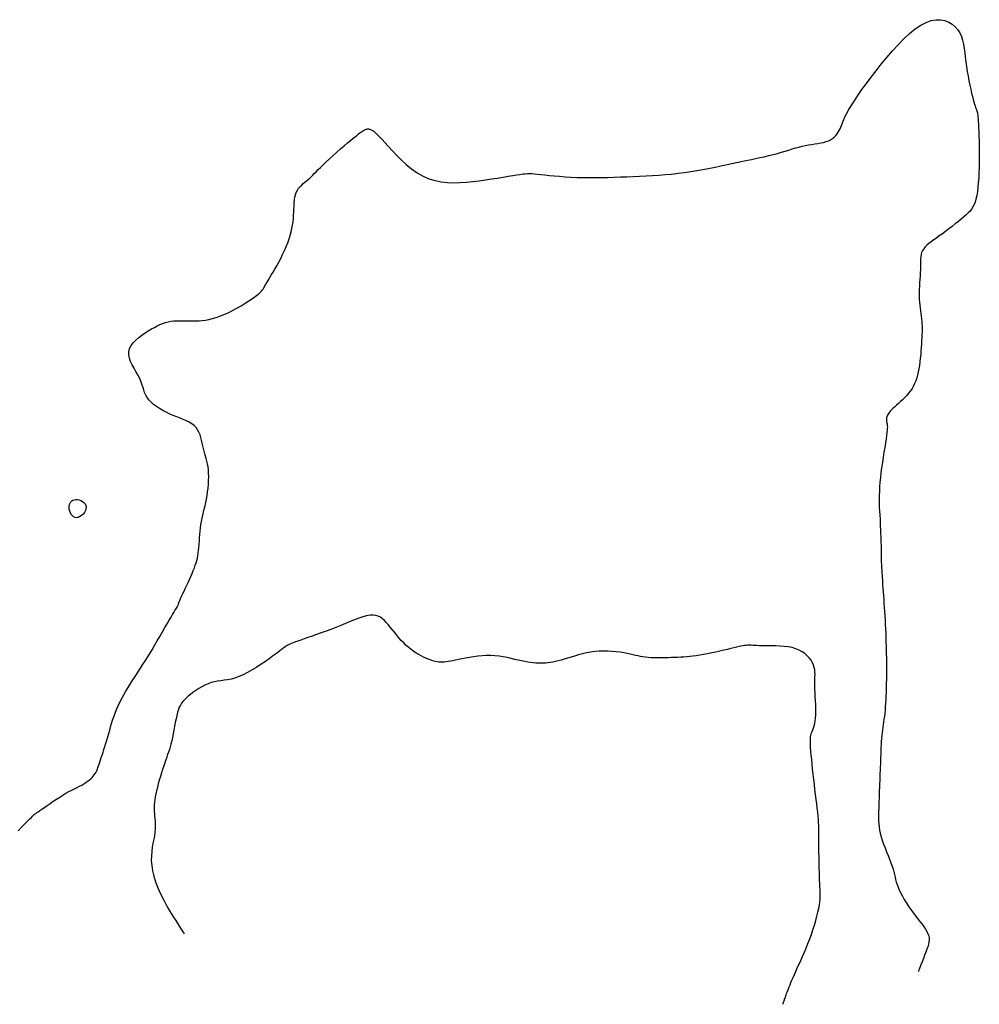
# Model space of a CAD drawing. Header units: millimetres. Extents: x 32690613 to 32693367, y 5343692 to 5344708.
# Tile 604 of 656: x 32692720 to 32692739, y 5344434 to 5344453. Entities that reach past the tile are written whole.
import ezdxf

# ---------------------------------------------------------------- set-up
doc = ezdxf.new("R2010")
doc.units = ezdxf.units.MM
doc.header["$LTSCALE"] = 20
for name, color, linetype in [('02-DGM_HL_491.50', 72, 'Continuous'), ('02-DGM_HL_492.00', 82, 'Continuous'), ('02-DGM_HL_492.50', 92, 'Continuous')]:
    doc.layers.add(name, color=color, linetype=linetype)

msp = doc.modelspace()

# ---------------------------------------------------------------- linework, layer by layer
at = {"layer": '02-DGM_HL_491.50', "elevation": 491.5, "flags": 128}
msp.add_lwpolyline([(32692721.197, 5344443.821), (32692721.193, 5344443.787), (32692721.181, 5344443.752), (32692721.161, 5344443.717), (32692721.136, 5344443.685), (32692721.107, 5344443.657), (32692721.075, 5344443.635), (32692721.042, 5344443.62), (32692721.01, 5344443.614), (32692720.98, 5344443.618), (32692720.953, 5344443.63), (32692720.928, 5344443.651), (32692720.907, 5344443.677), (32692720.89, 5344443.707), (32692720.876, 5344443.74), (32692720.868, 5344443.774), (32692720.864, 5344443.808), (32692720.865, 5344443.841), (32692720.871, 5344443.87), (32692720.882, 5344443.897), (32692720.897, 5344443.921), (32692720.917, 5344443.94), (32692720.94, 5344443.955), (32692720.967, 5344443.965), (32692720.996, 5344443.969), (32692721.029, 5344443.967), (32692721.062, 5344443.96), (32692721.095, 5344443.947), (32692721.126, 5344443.93), (32692721.154, 5344443.908), (32692721.176, 5344443.882), (32692721.191, 5344443.853)], close=True, dxfattribs=at)
at = {"layer": '02-DGM_HL_492.00', "elevation": 492, "flags": 128}
for points in [[(32692719.871, 5344437.513), (32692719.946, 5344437.588), (32692720.011, 5344437.653), (32692720.062, 5344437.705), (32692720.102, 5344437.745), (32692720.13, 5344437.775), (32692720.15, 5344437.796), (32692720.163, 5344437.81), (32692720.171, 5344437.819), (32692720.176, 5344437.824), (32692720.179, 5344437.827), (32692720.182, 5344437.83), (32692720.187, 5344437.833), (32692720.193, 5344437.837), (32692720.203, 5344437.844), (32692720.217, 5344437.853), (32692720.237, 5344437.867), (32692720.262, 5344437.885), (32692720.295, 5344437.908), (32692720.336, 5344437.937), (32692720.384, 5344437.97), (32692720.437, 5344438.008), (32692720.495, 5344438.048), (32692720.556, 5344438.09), (32692720.618, 5344438.131), (32692720.681, 5344438.171), (32692720.743, 5344438.21), (32692720.803, 5344438.244), (32692720.861, 5344438.276), (32692720.916, 5344438.305), (32692720.969, 5344438.332), (32692721.019, 5344438.357), (32692721.066, 5344438.382), (32692721.11, 5344438.405), (32692721.151, 5344438.429), (32692721.189, 5344438.453), (32692721.224, 5344438.477), (32692721.256, 5344438.501), (32692721.285, 5344438.526), (32692721.311, 5344438.551), (32692721.334, 5344438.577), (32692721.355, 5344438.603), (32692721.373, 5344438.629), (32692721.389, 5344438.656), (32692721.403, 5344438.684), (32692721.415, 5344438.713), (32692721.426, 5344438.744), (32692721.437, 5344438.776), (32692721.449, 5344438.812), (32692721.461, 5344438.851), (32692721.475, 5344438.894), (32692721.49, 5344438.94), (32692721.507, 5344438.99), (32692721.525, 5344439.044), (32692721.544, 5344439.1), (32692721.563, 5344439.158), (32692721.582, 5344439.219), (32692721.602, 5344439.28), (32692721.62, 5344439.343), (32692721.638, 5344439.407), (32692721.656, 5344439.471), (32692721.674, 5344439.536), (32692721.692, 5344439.602), (32692721.713, 5344439.669), (32692721.735, 5344439.736), (32692721.759, 5344439.805), (32692721.787, 5344439.875), (32692721.819, 5344439.947), (32692721.854, 5344440.019), (32692721.891, 5344440.091), (32692721.93, 5344440.163), (32692721.971, 5344440.234), (32692722.012, 5344440.303), (32692722.054, 5344440.371), (32692722.095, 5344440.437), (32692722.136, 5344440.5), (32692722.176, 5344440.561), (32692722.215, 5344440.621), (32692722.256, 5344440.683), (32692722.297, 5344440.746), (32692722.339, 5344440.812), (32692722.384, 5344440.882), (32692722.431, 5344440.958), (32692722.48, 5344441.039), (32692722.531, 5344441.125), (32692722.583, 5344441.214), (32692722.634, 5344441.302), (32692722.685, 5344441.389), (32692722.732, 5344441.472), (32692722.777, 5344441.548), (32692722.817, 5344441.617), (32692722.851, 5344441.676), (32692722.881, 5344441.726), (32692722.906, 5344441.768), (32692722.926, 5344441.803), (32692722.943, 5344441.831), (32692722.957, 5344441.854), (32692722.968, 5344441.873), (32692722.977, 5344441.889), (32692722.984, 5344441.903), (32692722.989, 5344441.915), (32692722.993, 5344441.925), (32692722.996, 5344441.935), (32692722.999, 5344441.944), (32692723.001, 5344441.952), (32692723.004, 5344441.96), (32692723.007, 5344441.969), (32692723.01, 5344441.979), (32692723.014, 5344441.99), (32692723.02, 5344442.003), (32692723.028, 5344442.02), (32692723.037, 5344442.041), (32692723.049, 5344442.067), (32692723.064, 5344442.099), (32692723.082, 5344442.137), (32692723.104, 5344442.183), (32692723.128, 5344442.234), (32692723.154, 5344442.29), (32692723.181, 5344442.349), (32692723.208, 5344442.41), (32692723.235, 5344442.47), (32692723.261, 5344442.53), (32692723.284, 5344442.586), (32692723.305, 5344442.639), (32692723.323, 5344442.688), (32692723.338, 5344442.735), (32692723.351, 5344442.781), (32692723.363, 5344442.827), (32692723.372, 5344442.874), (32692723.38, 5344442.923), (32692723.387, 5344442.976), (32692723.392, 5344443.032), (32692723.397, 5344443.092), (32692723.402, 5344443.155), (32692723.407, 5344443.22), (32692723.412, 5344443.286), (32692723.418, 5344443.352), (32692723.425, 5344443.417), (32692723.434, 5344443.481), (32692723.445, 5344443.543), (32692723.457, 5344443.603), (32692723.471, 5344443.663), (32692723.485, 5344443.723), (32692723.499, 5344443.783), (32692723.514, 5344443.845), (32692723.528, 5344443.909), (32692723.541, 5344443.976), (32692723.553, 5344444.046), (32692723.563, 5344444.119), (32692723.571, 5344444.193), (32692723.578, 5344444.268), (32692723.582, 5344444.342), (32692723.584, 5344444.414), (32692723.583, 5344444.483), (32692723.578, 5344444.548), (32692723.571, 5344444.608), (32692723.562, 5344444.663), (32692723.55, 5344444.716), (32692723.537, 5344444.765), (32692723.523, 5344444.814), (32692723.509, 5344444.862), (32692723.495, 5344444.911), (32692723.482, 5344444.961), (32692723.47, 5344445.014), (32692723.458, 5344445.069), (32692723.446, 5344445.124), (32692723.432, 5344445.178), (32692723.416, 5344445.232), (32692723.395, 5344445.282), (32692723.369, 5344445.33), (32692723.338, 5344445.373), (32692723.299, 5344445.41), (32692723.255, 5344445.444), (32692723.204, 5344445.474), (32692723.149, 5344445.501), (32692723.09, 5344445.527), (32692723.027, 5344445.552), (32692722.962, 5344445.578), (32692722.894, 5344445.606), (32692722.826, 5344445.635), (32692722.757, 5344445.668), (32692722.69, 5344445.703), (32692722.625, 5344445.74), (32692722.565, 5344445.779), (32692722.509, 5344445.82), (32692722.46, 5344445.863), (32692722.418, 5344445.909), (32692722.384, 5344445.956), (32692722.358, 5344446.005), (32692722.336, 5344446.056), (32692722.318, 5344446.108), (32692722.3, 5344446.163), (32692722.282, 5344446.219), (32692722.26, 5344446.278), (32692722.234, 5344446.338), (32692722.202, 5344446.401), (32692722.166, 5344446.464), (32692722.129, 5344446.529), (32692722.094, 5344446.594), (32692722.063, 5344446.659), (32692722.04, 5344446.724), (32692722.028, 5344446.788), (32692722.028, 5344446.85), (32692722.044, 5344446.91), (32692722.074, 5344446.968), (32692722.115, 5344447.023), (32692722.165, 5344447.075), (32692722.222, 5344447.125), (32692722.283, 5344447.172), (32692722.346, 5344447.215), (32692722.408, 5344447.255), (32692722.468, 5344447.292), (32692722.525, 5344447.324), (32692722.58, 5344447.353), (32692722.635, 5344447.378), (32692722.688, 5344447.4), (32692722.742, 5344447.417), (32692722.796, 5344447.432), (32692722.851, 5344447.442), (32692722.908, 5344447.449), (32692722.966, 5344447.452), (32692723.026, 5344447.454), (32692723.086, 5344447.453), (32692723.148, 5344447.452), (32692723.21, 5344447.451), (32692723.272, 5344447.45), (32692723.334, 5344447.451), (32692723.397, 5344447.453), (32692723.46, 5344447.458), (32692723.524, 5344447.467), (32692723.59, 5344447.478), (32692723.658, 5344447.494), (32692723.728, 5344447.515), (32692723.802, 5344447.54), (32692723.88, 5344447.572), (32692723.962, 5344447.609), (32692724.046, 5344447.651), (32692724.131, 5344447.696), (32692724.214, 5344447.744), (32692724.294, 5344447.792), (32692724.369, 5344447.839), (32692724.436, 5344447.884), (32692724.493, 5344447.925), (32692724.54, 5344447.961), (32692724.576, 5344447.993), (32692724.605, 5344448.022), (32692724.627, 5344448.047), (32692724.644, 5344448.07), (32692724.657, 5344448.092), (32692724.669, 5344448.113), (32692724.68, 5344448.134), (32692724.693, 5344448.155), (32692724.707, 5344448.179), (32692724.723, 5344448.205), (32692724.741, 5344448.234), (32692724.761, 5344448.268), (32692724.785, 5344448.306), (32692724.811, 5344448.351), (32692724.841, 5344448.402), (32692724.875, 5344448.46), (32692724.911, 5344448.525), (32692724.949, 5344448.595), (32692724.987, 5344448.668), (32692725.025, 5344448.744), (32692725.062, 5344448.821), (32692725.096, 5344448.898), (32692725.126, 5344448.973), (32692725.153, 5344449.046), (32692725.174, 5344449.116), (32692725.193, 5344449.184), (32692725.207, 5344449.251), (32692725.219, 5344449.316), (32692725.228, 5344449.38), (32692725.234, 5344449.443), (32692725.239, 5344449.506), (32692725.242, 5344449.568), (32692725.245, 5344449.63), (32692725.247, 5344449.691), (32692725.251, 5344449.75), (32692725.256, 5344449.806), (32692725.264, 5344449.86), (32692725.275, 5344449.909), (32692725.291, 5344449.955), (32692725.312, 5344449.996), (32692725.337, 5344450.033), (32692725.365, 5344450.067), (32692725.396, 5344450.097), (32692725.428, 5344450.126), (32692725.46, 5344450.153), (32692725.493, 5344450.179), (32692725.524, 5344450.205), (32692725.553, 5344450.232), (32692725.582, 5344450.26), (32692725.611, 5344450.289), (32692725.642, 5344450.322), (32692725.676, 5344450.357), (32692725.715, 5344450.397), (32692725.76, 5344450.442), (32692725.812, 5344450.492), (32692725.872, 5344450.549), (32692725.939, 5344450.609), (32692726.01, 5344450.673), (32692726.083, 5344450.737), (32692726.155, 5344450.8), (32692726.225, 5344450.861), (32692726.291, 5344450.917), (32692726.349, 5344450.967), (32692726.4, 5344451.009), (32692726.442, 5344451.043), (32692726.477, 5344451.072), (32692726.506, 5344451.095), (32692726.53, 5344451.113), (32692726.551, 5344451.128), (32692726.568, 5344451.14), (32692726.584, 5344451.15), (32692726.599, 5344451.159), (32692726.613, 5344451.167), (32692726.627, 5344451.174), (32692726.64, 5344451.18), (32692726.653, 5344451.185), (32692726.665, 5344451.188), (32692726.677, 5344451.19), (32692726.689, 5344451.191), (32692726.701, 5344451.19), (32692726.713, 5344451.188), (32692726.725, 5344451.184), (32692726.737, 5344451.18), (32692726.749, 5344451.174), (32692726.761, 5344451.167), (32692726.774, 5344451.16), (32692726.787, 5344451.152), (32692726.8, 5344451.143), (32692726.815, 5344451.131), (32692726.833, 5344451.116), (32692726.855, 5344451.096), (32692726.883, 5344451.068), (32692726.919, 5344451.031), (32692726.963, 5344450.984), (32692727.017, 5344450.925), (32692727.082, 5344450.852), (32692727.157, 5344450.77), (32692727.241, 5344450.682), (32692727.333, 5344450.59), (32692727.433, 5344450.5), (32692727.538, 5344450.414), (32692727.648, 5344450.337), (32692727.761, 5344450.271), (32692727.877, 5344450.221), (32692727.995, 5344450.184), (32692728.115, 5344450.16), (32692728.237, 5344450.147), (32692728.36, 5344450.143), (32692728.484, 5344450.145), (32692728.608, 5344450.154), (32692728.733, 5344450.166), (32692728.857, 5344450.181), (32692728.979, 5344450.198), (32692729.098, 5344450.215), (32692729.212, 5344450.233), (32692729.32, 5344450.25), (32692729.419, 5344450.267), (32692729.508, 5344450.282), (32692729.585, 5344450.295), (32692729.65, 5344450.305), (32692729.705, 5344450.313), (32692729.752, 5344450.318), (32692729.796, 5344450.321), (32692729.838, 5344450.322), (32692729.883, 5344450.32), (32692729.932, 5344450.316), (32692729.99, 5344450.311), (32692730.058, 5344450.304), (32692730.136, 5344450.295), (32692730.224, 5344450.286), (32692730.319, 5344450.276), (32692730.421, 5344450.267), (32692730.528, 5344450.258), (32692730.64, 5344450.251), (32692730.755, 5344450.245), (32692730.872, 5344450.242), (32692730.991, 5344450.241), (32692731.112, 5344450.241), (32692731.234, 5344450.243), (32692731.358, 5344450.246), (32692731.482, 5344450.25), (32692731.606, 5344450.255), (32692731.731, 5344450.26), (32692731.856, 5344450.265), (32692731.981, 5344450.27), (32692732.106, 5344450.276), (32692732.231, 5344450.283), (32692732.355, 5344450.291), (32692732.48, 5344450.301), (32692732.605, 5344450.312), (32692732.729, 5344450.327), (32692732.854, 5344450.343), (32692732.976, 5344450.361), (32692733.095, 5344450.381), (32692733.21, 5344450.402), (32692733.318, 5344450.422), (32692733.419, 5344450.442), (32692733.51, 5344450.46), (32692733.591, 5344450.477), (32692733.659, 5344450.491), (32692733.718, 5344450.503), (32692733.771, 5344450.514), (32692733.818, 5344450.524), (32692733.864, 5344450.534), (32692733.912, 5344450.543), (32692733.963, 5344450.554), (32692734.021, 5344450.566), (32692734.087, 5344450.58), (32692734.161, 5344450.595), (32692734.241, 5344450.612), (32692734.325, 5344450.631), (32692734.411, 5344450.65), (32692734.498, 5344450.671), (32692734.583, 5344450.692), (32692734.666, 5344450.714), (32692734.744, 5344450.736), (32692734.818, 5344450.758), (32692734.889, 5344450.779), (32692734.956, 5344450.8), (32692735.022, 5344450.82), (32692735.085, 5344450.838), (32692735.148, 5344450.854), (32692735.21, 5344450.868), (32692735.272, 5344450.88), (32692735.334, 5344450.89), (32692735.394, 5344450.899), (32692735.453, 5344450.908), (32692735.51, 5344450.918), (32692735.563, 5344450.929), (32692735.614, 5344450.943), (32692735.661, 5344450.96), (32692735.703, 5344450.981), (32692735.741, 5344451.006), (32692735.774, 5344451.033), (32692735.804, 5344451.063), (32692735.83, 5344451.094), (32692735.853, 5344451.126), (32692735.872, 5344451.159), (32692735.888, 5344451.191), (32692735.901, 5344451.223), (32692735.913, 5344451.255), (32692735.925, 5344451.29), (32692735.94, 5344451.329), (32692735.958, 5344451.373), (32692735.982, 5344451.426), (32692736.014, 5344451.487), (32692736.054, 5344451.559), (32692736.105, 5344451.643), (32692736.166, 5344451.739), (32692736.236, 5344451.843), (32692736.314, 5344451.956), (32692736.399, 5344452.075), (32692736.491, 5344452.199), (32692736.589, 5344452.326), (32692736.691, 5344452.455), (32692736.797, 5344452.584), (32692736.906, 5344452.71), (32692737.017, 5344452.831), (32692737.129, 5344452.945), (32692737.24, 5344453.048), (32692737.35, 5344453.138), (32692737.458, 5344453.212), (32692737.563, 5344453.267), (32692737.663, 5344453.303), (32692737.758, 5344453.319), (32692737.847, 5344453.319), (32692737.93, 5344453.303), (32692738.005, 5344453.273), (32692738.072, 5344453.233), (32692738.131, 5344453.182), (32692738.18, 5344453.125), (32692738.219, 5344453.061), (32692738.25, 5344452.992), (32692738.273, 5344452.919), (32692738.291, 5344452.841), (32692738.305, 5344452.76), (32692738.316, 5344452.675), (32692738.327, 5344452.587), (32692738.338, 5344452.497), (32692738.351, 5344452.405), (32692738.365, 5344452.312), (32692738.381, 5344452.221), (32692738.398, 5344452.131), (32692738.415, 5344452.045), (32692738.433, 5344451.964), (32692738.449, 5344451.89), (32692738.466, 5344451.824), (32692738.48, 5344451.766), (32692738.494, 5344451.717), (32692738.506, 5344451.675), (32692738.517, 5344451.64), (32692738.528, 5344451.61), (32692738.536, 5344451.584), (32692738.544, 5344451.562), (32692738.551, 5344451.542), (32692738.557, 5344451.523), (32692738.562, 5344451.504), (32692738.566, 5344451.483), (32692738.57, 5344451.458), (32692738.573, 5344451.427), (32692738.577, 5344451.39), (32692738.58, 5344451.344), (32692738.583, 5344451.287), (32692738.586, 5344451.219), (32692738.59, 5344451.14), (32692738.593, 5344451.053), (32692738.596, 5344450.958), (32692738.598, 5344450.858), (32692738.6, 5344450.755), (32692738.6, 5344450.649), (32692738.599, 5344450.543), (32692738.597, 5344450.438), (32692738.594, 5344450.335), (32692738.588, 5344450.236), (32692738.581, 5344450.141), (32692738.573, 5344450.052), (32692738.562, 5344449.969), (32692738.549, 5344449.893), (32692738.535, 5344449.825), (32692738.518, 5344449.766), (32692738.499, 5344449.715), (32692738.476, 5344449.67), (32692738.45, 5344449.629), (32692738.42, 5344449.591), (32692738.385, 5344449.554), (32692738.346, 5344449.517), (32692738.3, 5344449.477), (32692738.249, 5344449.435), (32692738.193, 5344449.389), (32692738.133, 5344449.341), (32692738.07, 5344449.292), (32692738.007, 5344449.243), (32692737.943, 5344449.195), (32692737.88, 5344449.149), (32692737.82, 5344449.105), (32692737.763, 5344449.064), (32692737.711, 5344449.027), (32692737.662, 5344448.991), (32692737.618, 5344448.957), (32692737.579, 5344448.924), (32692737.545, 5344448.891), (32692737.516, 5344448.857), (32692737.494, 5344448.821), (32692737.477, 5344448.784), (32692737.466, 5344448.744), (32692737.459, 5344448.701), (32692737.455, 5344448.656), (32692737.454, 5344448.608), (32692737.453, 5344448.558), (32692737.453, 5344448.504), (32692737.452, 5344448.447), (32692737.449, 5344448.387), (32692737.446, 5344448.324), (32692737.441, 5344448.26), (32692737.436, 5344448.194), (32692737.432, 5344448.127), (32692737.428, 5344448.061), (32692737.426, 5344447.996), (32692737.426, 5344447.933), (32692737.429, 5344447.871), (32692737.433, 5344447.812), (32692737.439, 5344447.755), (32692737.446, 5344447.699), (32692737.454, 5344447.645), (32692737.461, 5344447.593), (32692737.468, 5344447.541), (32692737.474, 5344447.491), (32692737.479, 5344447.441), (32692737.482, 5344447.391), (32692737.484, 5344447.341), (32692737.484, 5344447.29), (32692737.484, 5344447.238), (32692737.483, 5344447.183), (32692737.48, 5344447.126), (32692737.477, 5344447.065), (32692737.474, 5344447), (32692737.47, 5344446.933), (32692737.464, 5344446.863), (32692737.458, 5344446.793), (32692737.451, 5344446.722), (32692737.443, 5344446.651), (32692737.434, 5344446.583), (32692737.423, 5344446.517), (32692737.411, 5344446.454), (32692737.396, 5344446.394), (32692737.38, 5344446.337), (32692737.362, 5344446.283), (32692737.34, 5344446.231), (32692737.316, 5344446.181), (32692737.289, 5344446.133), (32692737.258, 5344446.087), (32692737.223, 5344446.041), (32692737.185, 5344445.997), (32692737.146, 5344445.955), (32692737.105, 5344445.914), (32692737.065, 5344445.876), (32692737.025, 5344445.84), (32692736.988, 5344445.806), (32692736.953, 5344445.774), (32692736.922, 5344445.746), (32692736.895, 5344445.72), (32692736.872, 5344445.696), (32692736.851, 5344445.674), (32692736.835, 5344445.653), (32692736.821, 5344445.634), (32692736.81, 5344445.615), (32692736.802, 5344445.597), (32692736.796, 5344445.579), (32692736.793, 5344445.561), (32692736.791, 5344445.543), (32692736.791, 5344445.526), (32692736.792, 5344445.509), (32692736.795, 5344445.492), (32692736.798, 5344445.476), (32692736.801, 5344445.461), (32692736.804, 5344445.445), (32692736.806, 5344445.429), (32692736.808, 5344445.41), (32692736.809, 5344445.387), (32692736.808, 5344445.358), (32692736.805, 5344445.321), (32692736.801, 5344445.275), (32692736.793, 5344445.218), (32692736.783, 5344445.15), (32692736.771, 5344445.07), (32692736.757, 5344444.983), (32692736.742, 5344444.889), (32692736.727, 5344444.79), (32692736.711, 5344444.69), (32692736.697, 5344444.589), (32692736.684, 5344444.49), (32692736.674, 5344444.395), (32692736.665, 5344444.304), (32692736.658, 5344444.216), (32692736.653, 5344444.131), (32692736.651, 5344444.049), (32692736.649, 5344443.97), (32692736.65, 5344443.893), (32692736.652, 5344443.819), (32692736.656, 5344443.745), (32692736.66, 5344443.668), (32692736.666, 5344443.581), (32692736.671, 5344443.477), (32692736.677, 5344443.352), (32692736.682, 5344443.199), (32692736.686, 5344443.013), (32692736.688, 5344442.786)], [(32692736.688, 5344442.786), (32692736.695, 5344442.667), (32692736.701, 5344442.562), (32692736.706, 5344442.469), (32692736.712, 5344442.386), (32692736.717, 5344442.308), (32692736.722, 5344442.236), (32692736.727, 5344442.165), (32692736.732, 5344442.094), (32692736.737, 5344442.02), (32692736.742, 5344441.943), (32692736.748, 5344441.864), (32692736.753, 5344441.784), (32692736.758, 5344441.701), (32692736.763, 5344441.618), (32692736.768, 5344441.533), (32692736.772, 5344441.448), (32692736.776, 5344441.363), (32692736.779, 5344441.278), (32692736.782, 5344441.195), (32692736.784, 5344441.114), (32692736.786, 5344441.036), (32692736.788, 5344440.961), (32692736.789, 5344440.89), (32692736.79, 5344440.825), (32692736.791, 5344440.765), (32692736.791, 5344440.71), (32692736.791, 5344440.658), (32692736.791, 5344440.607), (32692736.791, 5344440.557), (32692736.79, 5344440.506), (32692736.789, 5344440.453), (32692736.788, 5344440.397), (32692736.787, 5344440.335), (32692736.785, 5344440.27), (32692736.783, 5344440.202), (32692736.78, 5344440.133), (32692736.777, 5344440.063), (32692736.773, 5344439.993), (32692736.769, 5344439.926), (32692736.763, 5344439.861), (32692736.757, 5344439.8), (32692736.75, 5344439.743), (32692736.742, 5344439.688), (32692736.734, 5344439.634), (32692736.727, 5344439.582), (32692736.719, 5344439.53), (32692736.712, 5344439.478), (32692736.705, 5344439.424), (32692736.7, 5344439.368), (32692736.695, 5344439.311), (32692736.691, 5344439.252), (32692736.687, 5344439.192), (32692736.684, 5344439.131), (32692736.682, 5344439.069), (32692736.679, 5344439.007), (32692736.677, 5344438.944), (32692736.674, 5344438.881), (32692736.672, 5344438.819), (32692736.67, 5344438.756), (32692736.667, 5344438.692), (32692736.665, 5344438.628), (32692736.662, 5344438.562), (32692736.66, 5344438.496), (32692736.657, 5344438.429), (32692736.655, 5344438.361), (32692736.652, 5344438.291), (32692736.65, 5344438.222), (32692736.647, 5344438.152), (32692736.645, 5344438.084), (32692736.643, 5344438.016), (32692736.641, 5344437.95), (32692736.639, 5344437.886), (32692736.638, 5344437.825), (32692736.638, 5344437.765), (32692736.639, 5344437.707), (32692736.643, 5344437.648), (32692736.649, 5344437.589), (32692736.658, 5344437.528), (32692736.671, 5344437.464), (32692736.688, 5344437.398), (32692736.71, 5344437.328), (32692736.736, 5344437.255), (32692736.764, 5344437.18), (32692736.794, 5344437.105), (32692736.823, 5344437.03), (32692736.852, 5344436.958), (32692736.878, 5344436.889), (32692736.901, 5344436.825), (32692736.919, 5344436.766), (32692736.934, 5344436.711), (32692736.947, 5344436.66), (32692736.958, 5344436.611), (32692736.97, 5344436.563), (32692736.983, 5344436.515), (32692736.998, 5344436.466), (32692737.017, 5344436.413), (32692737.041, 5344436.358), (32692737.069, 5344436.299), (32692737.102, 5344436.239), (32692737.138, 5344436.176), (32692737.176, 5344436.113), (32692737.217, 5344436.049), (32692737.26, 5344435.986), (32692737.305, 5344435.925), (32692737.35, 5344435.865), (32692737.395, 5344435.807), (32692737.438, 5344435.752), (32692737.48, 5344435.698), (32692737.517, 5344435.647), (32692737.551, 5344435.598), (32692737.579, 5344435.551), (32692737.6, 5344435.507), (32692737.615, 5344435.465), (32692737.622, 5344435.425), (32692737.623, 5344435.385), (32692737.618, 5344435.344), (32692737.609, 5344435.301), (32692737.595, 5344435.255), (32692737.577, 5344435.205), (32692737.557, 5344435.15), (32692737.534, 5344435.089), (32692737.51, 5344435.025), (32692737.486, 5344434.962), (32692737.464, 5344434.903), (32692737.444, 5344434.851), (32692737.429, 5344434.809), (32692737.418, 5344434.781), (32692737.415, 5344434.771)]]:
    msp.add_lwpolyline(points, dxfattribs=at)
at = {"layer": '02-DGM_HL_492.50', "elevation": 492.5, "flags": 128}
for points in [[(32692734.772, 5344434.132), (32692734.773, 5344434.134), (32692734.775, 5344434.139), (32692734.777, 5344434.147), (32692734.781, 5344434.158), (32692734.785, 5344434.17), (32692734.79, 5344434.184), (32692734.796, 5344434.2), (32692734.801, 5344434.217), (32692734.807, 5344434.235), (32692734.814, 5344434.253), (32692734.821, 5344434.273), (32692734.828, 5344434.294), (32692734.837, 5344434.318), (32692734.846, 5344434.343), (32692734.857, 5344434.371), (32692734.868, 5344434.402), (32692734.881, 5344434.435), (32692734.895, 5344434.472), (32692734.912, 5344434.512), (32692734.93, 5344434.556), (32692734.95, 5344434.604), (32692734.972, 5344434.656), (32692734.997, 5344434.713), (32692735.024, 5344434.774), (32692735.054, 5344434.84), (32692735.087, 5344434.911), (32692735.121, 5344434.985), (32692735.156, 5344435.063), (32692735.192, 5344435.145), (32692735.227, 5344435.229), (32692735.262, 5344435.316), (32692735.297, 5344435.405), (32692735.329, 5344435.495), (32692735.359, 5344435.586), (32692735.388, 5344435.675), (32692735.413, 5344435.763), (32692735.436, 5344435.847), (32692735.456, 5344435.926), (32692735.472, 5344436), (32692735.485, 5344436.067), (32692735.494, 5344436.126), (32692735.499, 5344436.179), (32692735.502, 5344436.228), (32692735.502, 5344436.275), (32692735.5, 5344436.322), (32692735.498, 5344436.371), (32692735.494, 5344436.424), (32692735.491, 5344436.484), (32692735.488, 5344436.551), (32692735.486, 5344436.624), (32692735.483, 5344436.701), (32692735.482, 5344436.78), (32692735.48, 5344436.859), (32692735.479, 5344436.936), (32692735.477, 5344437.009), (32692735.476, 5344437.075), (32692735.475, 5344437.134), (32692735.474, 5344437.185), (32692735.473, 5344437.23), (32692735.472, 5344437.27), (32692735.471, 5344437.306), (32692735.471, 5344437.339), (32692735.471, 5344437.37), (32692735.471, 5344437.4), (32692735.472, 5344437.431), (32692735.473, 5344437.463), (32692735.473, 5344437.498), (32692735.473, 5344437.535), (32692735.473, 5344437.577), (32692735.471, 5344437.623), (32692735.468, 5344437.675), (32692735.464, 5344437.734), (32692735.458, 5344437.8), (32692735.451, 5344437.873), (32692735.442, 5344437.952), (32692735.432, 5344438.036), (32692735.421, 5344438.125), (32692735.41, 5344438.218), (32692735.398, 5344438.315), (32692735.387, 5344438.414), (32692735.375, 5344438.515), (32692735.364, 5344438.616), (32692735.353, 5344438.716), (32692735.343, 5344438.813), (32692735.334, 5344438.905), (32692735.326, 5344438.99), (32692735.319, 5344439.068), (32692735.314, 5344439.136), (32692735.31, 5344439.193), (32692735.308, 5344439.24), (32692735.308, 5344439.279), (32692735.309, 5344439.313), (32692735.312, 5344439.342), (32692735.317, 5344439.368), (32692735.324, 5344439.394), (32692735.333, 5344439.421), (32692735.344, 5344439.451), (32692735.356, 5344439.483), (32692735.368, 5344439.519), (32692735.381, 5344439.56), (32692735.393, 5344439.604), (32692735.403, 5344439.653), (32692735.411, 5344439.708), (32692735.416, 5344439.767), (32692735.418, 5344439.833), (32692735.417, 5344439.903), (32692735.414, 5344439.975), (32692735.41, 5344440.05), (32692735.405, 5344440.125), (32692735.401, 5344440.198), (32692735.397, 5344440.269), (32692735.395, 5344440.335), (32692735.395, 5344440.397), (32692735.396, 5344440.454), (32692735.398, 5344440.507), (32692735.399, 5344440.556), (32692735.397, 5344440.604), (32692735.393, 5344440.65), (32692735.384, 5344440.696), (32692735.369, 5344440.742), (32692735.349, 5344440.788), (32692735.321, 5344440.835), (32692735.288, 5344440.881), (32692735.248, 5344440.925), (32692735.201, 5344440.966), (32692735.148, 5344441.003), (32692735.089, 5344441.035), (32692735.023, 5344441.062), (32692734.952, 5344441.082), (32692734.876, 5344441.096), (32692734.797, 5344441.106), (32692734.717, 5344441.112), (32692734.638, 5344441.115), (32692734.562, 5344441.116), (32692734.49, 5344441.116), (32692734.424, 5344441.116), (32692734.365, 5344441.117), (32692734.313, 5344441.119), (32692734.266, 5344441.122), (32692734.225, 5344441.124), (32692734.188, 5344441.126), (32692734.153, 5344441.128), (32692734.121, 5344441.129), (32692734.089, 5344441.128), (32692734.058, 5344441.126), (32692734.026, 5344441.123), (32692733.992, 5344441.117), (32692733.955, 5344441.11), (32692733.914, 5344441.102), (32692733.868, 5344441.091), (32692733.817, 5344441.079), (32692733.758, 5344441.065), (32692733.693, 5344441.049), (32692733.621, 5344441.032), (32692733.545, 5344441.014), (32692733.466, 5344440.996), (32692733.386, 5344440.979), (32692733.306, 5344440.962), (32692733.229, 5344440.947), (32692733.155, 5344440.933), (32692733.086, 5344440.922), (32692733.021, 5344440.913), (32692732.96, 5344440.907), (32692732.901, 5344440.901), (32692732.842, 5344440.897), (32692732.784, 5344440.894), (32692732.725, 5344440.891), (32692732.664, 5344440.889), (32692732.601, 5344440.887), (32692732.535, 5344440.884), (32692732.467, 5344440.882), (32692732.4, 5344440.881), (32692732.334, 5344440.881), (32692732.269, 5344440.882), (32692732.208, 5344440.884), (32692732.15, 5344440.888), (32692732.096, 5344440.894), (32692732.046, 5344440.901), (32692731.998, 5344440.911), (32692731.951, 5344440.921), (32692731.902, 5344440.932), (32692731.851, 5344440.944), (32692731.797, 5344440.956), (32692731.737, 5344440.968), (32692731.671, 5344440.98), (32692731.599, 5344440.991), (32692731.522, 5344441.001), (32692731.442, 5344441.008), (32692731.36, 5344441.014), (32692731.275, 5344441.015), (32692731.191, 5344441.013), (32692731.107, 5344441.007), (32692731.024, 5344440.996), (32692730.944, 5344440.981), (32692730.865, 5344440.962), (32692730.789, 5344440.941), (32692730.715, 5344440.919), (32692730.645, 5344440.897), (32692730.578, 5344440.876), (32692730.514, 5344440.856), (32692730.454, 5344440.838), (32692730.397, 5344440.823), (32692730.344, 5344440.81), (32692730.292, 5344440.8), (32692730.243, 5344440.792), (32692730.194, 5344440.785), (32692730.147, 5344440.781), (32692730.1, 5344440.778), (32692730.053, 5344440.777), (32692730.006, 5344440.778), (32692729.957, 5344440.78), (32692729.907, 5344440.785), (32692729.855, 5344440.791), (32692729.8, 5344440.8), (32692729.743, 5344440.81), (32692729.681, 5344440.823), (32692729.616, 5344440.838), (32692729.548, 5344440.854), (32692729.476, 5344440.871), (32692729.401, 5344440.887), (32692729.323, 5344440.902), (32692729.243, 5344440.914), (32692729.162, 5344440.923), (32692729.079, 5344440.928), (32692728.994, 5344440.928), (32692728.91, 5344440.923), (32692728.826, 5344440.915), (32692728.744, 5344440.904), (32692728.665, 5344440.892), (32692728.589, 5344440.878), (32692728.518, 5344440.864), (32692728.453, 5344440.851), (32692728.394, 5344440.839), (32692728.341, 5344440.828), (32692728.293, 5344440.819), (32692728.25, 5344440.811), (32692728.21, 5344440.806), (32692728.173, 5344440.802), (32692728.138, 5344440.799), (32692728.104, 5344440.799), (32692728.07, 5344440.801), (32692728.037, 5344440.805), (32692728.003, 5344440.812), (32692727.969, 5344440.82), (32692727.934, 5344440.831), (32692727.897, 5344440.844), (32692727.858, 5344440.86), (32692727.817, 5344440.878), (32692727.773, 5344440.898), (32692727.727, 5344440.921), (32692727.679, 5344440.947), (32692727.63, 5344440.976), (32692727.581, 5344441.008), (32692727.531, 5344441.044), (32692727.481, 5344441.083), (32692727.432, 5344441.127), (32692727.384, 5344441.173), (32692727.337, 5344441.223), (32692727.291, 5344441.275), (32692727.247, 5344441.328), (32692727.203, 5344441.381), (32692727.162, 5344441.433), (32692727.121, 5344441.483), (32692727.082, 5344441.53), (32692727.045, 5344441.573), (32692727.007, 5344441.612), (32692726.969, 5344441.646), (32692726.929, 5344441.674), (32692726.886, 5344441.695), (32692726.839, 5344441.709), (32692726.786, 5344441.715), (32692726.728, 5344441.713), (32692726.662, 5344441.701), (32692726.589, 5344441.682), (32692726.511, 5344441.656), (32692726.428, 5344441.625), (32692726.34, 5344441.59), (32692726.25, 5344441.553), (32692726.156, 5344441.514), (32692726.061, 5344441.476), (32692725.966, 5344441.438), (32692725.871, 5344441.403), (32692725.777, 5344441.368), (32692725.686, 5344441.336), (32692725.6, 5344441.306), (32692725.519, 5344441.279), (32692725.445, 5344441.253), (32692725.379, 5344441.23), (32692725.322, 5344441.21), (32692725.273, 5344441.193), (32692725.231, 5344441.177), (32692725.195, 5344441.162), (32692725.164, 5344441.149), (32692725.138, 5344441.136), (32692725.114, 5344441.123), (32692725.093, 5344441.11), (32692725.072, 5344441.096), (32692725.051, 5344441.081), (32692725.028, 5344441.063), (32692725.001, 5344441.043), (32692724.969, 5344441.018), (32692724.931, 5344440.989), (32692724.885, 5344440.954), (32692724.829, 5344440.913), (32692724.763, 5344440.866), (32692724.688, 5344440.813), (32692724.607, 5344440.758), (32692724.521, 5344440.703), (32692724.432, 5344440.648), (32692724.343, 5344440.598), (32692724.256, 5344440.553), (32692724.172, 5344440.517), (32692724.093, 5344440.489), (32692724.02, 5344440.47), (32692723.95, 5344440.456), (32692723.884, 5344440.446), (32692723.82, 5344440.438), (32692723.758, 5344440.43), (32692723.697, 5344440.418), (32692723.635, 5344440.402), (32692723.573, 5344440.38), (32692723.511, 5344440.352), (32692723.45, 5344440.32), (32692723.39, 5344440.285), (32692723.332, 5344440.247), (32692723.278, 5344440.209), (32692723.228, 5344440.171), (32692723.183, 5344440.134), (32692723.144, 5344440.1), (32692723.11, 5344440.067), (32692723.08, 5344440.034), (32692723.054, 5344440), (32692723.032, 5344439.963), (32692723.012, 5344439.922), (32692722.994, 5344439.876), (32692722.978, 5344439.823), (32692722.962, 5344439.762), (32692722.948, 5344439.695), (32692722.933, 5344439.624), (32692722.919, 5344439.55), (32692722.905, 5344439.475), (32692722.892, 5344439.401), (32692722.878, 5344439.33), (32692722.863, 5344439.264), (32692722.849, 5344439.204), (32692722.834, 5344439.149), (32692722.818, 5344439.098), (32692722.802, 5344439.048), (32692722.784, 5344438.999), (32692722.766, 5344438.949), (32692722.748, 5344438.896), (32692722.728, 5344438.839), (32692722.707, 5344438.777), (32692722.685, 5344438.71), (32692722.664, 5344438.64), (32692722.642, 5344438.569), (32692722.621, 5344438.497), (32692722.602, 5344438.426), (32692722.584, 5344438.357), (32692722.568, 5344438.291), (32692722.554, 5344438.231), (32692722.543, 5344438.174), (32692722.535, 5344438.121), (32692722.528, 5344438.071), (32692722.524, 5344438.023), (32692722.522, 5344437.977), (32692722.521, 5344437.933), (32692722.523, 5344437.888), (32692722.527, 5344437.844), (32692722.531, 5344437.798), (32692722.536, 5344437.752), (32692722.54, 5344437.703), (32692722.543, 5344437.653), (32692722.544, 5344437.599), (32692722.542, 5344437.543), (32692722.536, 5344437.482), (32692722.525, 5344437.417), (32692722.512, 5344437.347), (32692722.498, 5344437.273), (32692722.485, 5344437.195), (32692722.474, 5344437.112), (32692722.467, 5344437.024), (32692722.466, 5344436.932), (32692722.473, 5344436.835), (32692722.489, 5344436.734), (32692722.514, 5344436.628), (32692722.549, 5344436.517), (32692722.593, 5344436.403), (32692722.645, 5344436.284), (32692722.707, 5344436.161), (32692722.777, 5344436.034), (32692722.856, 5344435.902)], [(32692722.856, 5344435.902), (32692722.9, 5344435.833), (32692722.943, 5344435.763), (32692722.985, 5344435.697), (32692723.023, 5344435.636), (32692723.055, 5344435.584), (32692723.081, 5344435.543), (32692723.098, 5344435.516), (32692723.104, 5344435.506)]]:
    msp.add_lwpolyline(points, dxfattribs=at)

doc.saveas('drawing.dxf')
